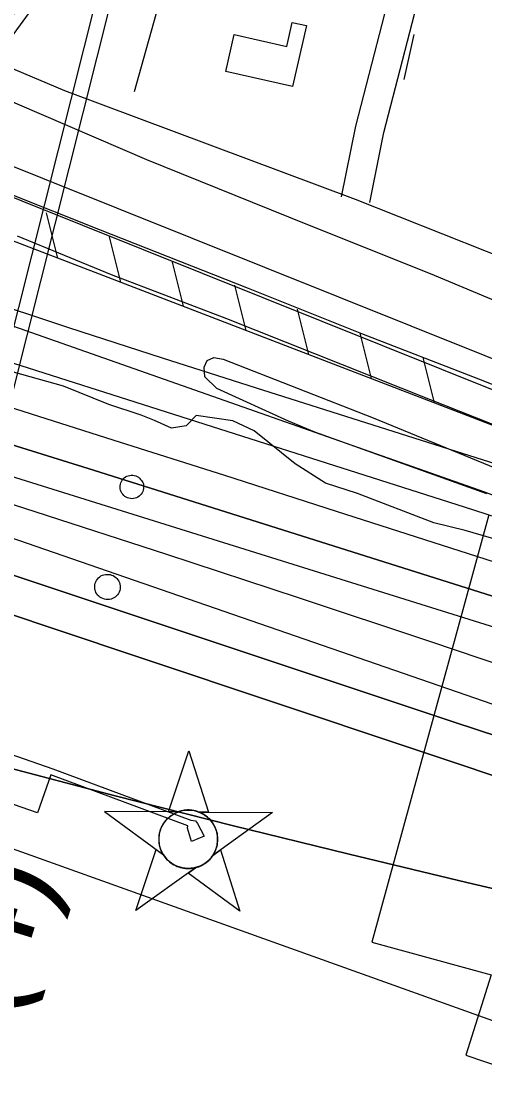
# Model space of a CAD drawing. Extents: x 3567028 to 3605064, y 510945 to 536587.
# Drawn here: x 3590344 to 3590827, y 524480 to 525590 of the extents above; entities that cross this region are included whole.
import ezdxf

# ---------------------------------------------------------------- set-up
doc = ezdxf.new("R2010")
doc.units = 0
for name, color, linetype in [('V-BLDG-OTLN', 7, 'Continuous'), ('V-CHAN-DOCK', 7, 'Continuous'), ('V-CHAN-NAID', 7, 'Continuous'), ('V-FLOD-BASE', 7, 'Continuous'), ('V-LEVE-TOET', 7, 'Continuous'), ('V-RAIL-TRAK', 7, 'Continuous'), ('V-RIVR-EDGE', 7, 'Continuous'), ('V-ROAD-CNTR', 7, 'Continuous'), ('V-RRAP-FSHR', 7, 'Continuous'), ('V-RRAP-RVMT', 7, 'Continuous'), ('V-SITE-STRC', 7, 'Continuous'), ('V-SITE-VEGE', 7, 'Continuous'), ('V-SURV-LINE', 7, 'Continuous'), ('V-TOPO-DPTH', 7, 'Continuous'), ('V-TOPO-MAJR', 7, 'Continuous'), ('V-TOPO-MINR', 7, 'Continuous'), ('V-TOPO-SHOR', 7, 'Continuous'), ('V-TOPO-WATR', 7, 'Continuous')]:
    doc.layers.add(name, color=color, linetype=linetype)

msp = doc.modelspace()

# ---------------------------------------------------------------- linework, layer by layer
at = {"layer": 'V-BLDG-OTLN'}
msp.add_lwpolyline([(3590641, 525585.2), (3590626.6, 525521.5), (3590557.1, 525537.3), (3590565.9, 525575.9), (3590620.7, 525563.5), (3590626.4, 525588.5)], close=True, dxfattribs=at)
at = {"layer": 'V-CHAN-DOCK'}
for points in [[(3589988.5, 525498.6), (3589775.4, 525020.2), (3590377, 524810.4), (3590520.6, 524756.8), (3590525.5, 524756.1), (3590527.6, 524753.3), (3590534.5, 524740.1), (3590521.3, 524734.5), (3590517.2, 524748.5), (3590517.5, 524751), (3590374.8, 524804.3), (3590360.9, 524764.5), (3589739.9, 524980.5), (3589757.3, 525025), (3589976.7, 525505.5), (3589988.5, 525498.6)], [(3590470.8, 525108.8), (3590471.3, 525107.3), (3590471.5, 525105.7), (3590471.6, 525104.1), (3590471.5, 525102.6), (3590471.2, 525101), (3590470.7, 525099.5), (3590470, 525098.1), (3590469.1, 525096.8), (3590468, 525095.6), (3590466.8, 525094.5), (3590465.5, 525093.6), (3590464.1, 525092.9), (3590462.6, 525092.4), (3590461.1, 525092.1), (3590459.5, 525092), (3590457.9, 525092.1), (3590456.3, 525092.4), (3590454.8, 525092.9), (3590453.4, 525093.5), (3590452.1, 525094.4), (3590450.8, 525095.4), (3590449.8, 525096.6), (3590448.9, 525097.9), (3590448.1, 525099.3), (3590447.6, 525100.8), (3590447.3, 525102.4), (3590447.1, 525103.9), (3590447.2, 525105.5), (3590447.4, 525107.1), (3590447.8, 525108.6), (3590448.5, 525110), (3590449.3, 525111.4), (3590450.3, 525112.6), (3590451.4, 525113.7), (3590452.7, 525114.6), (3590454.1, 525115.4), (3590455.6, 525115.9), (3590457.1, 525116.3), (3590458.7, 525116.5), (3590460.3, 525116.4), (3590461.8, 525116.2), (3590463.3, 525115.7), (3590464.8, 525115.1), (3590466.1, 525114.3), (3590467.4, 525113.3), (3590468.4, 525112.1), (3590469.4, 525110.9), (3590470.8, 525108.8)], [(3590429, 524987.8), (3590427.5, 524988.5), (3590426.1, 524989.3), (3590424.8, 524990.4), (3590423.7, 524991.5), (3590422.7, 524992.9), (3590421.9, 524994.3), (3590421.3, 524995.8), (3590420.9, 524997.4), (3590420.6, 524999), (3590420.6, 525000.6), (3590420.8, 525002.3), (3590421.2, 525003.9), (3590421.7, 525005.4), (3590422.5, 525006.8), (3590423.4, 525008.2), (3590424.5, 525009.4), (3590425.8, 525010.5), (3590427.1, 525011.4), (3590428.6, 525012.1), (3590430.1, 525012.7), (3590431.7, 525013), (3590433.4, 525013.1), (3590435, 525013.1), (3590436.6, 525012.8), (3590438.2, 525012.4), (3590439.8, 525011.8), (3590441.2, 525010.9), (3590442.6, 525009.9), (3590443.8, 525008.8), (3590444.8, 525007.5), (3590445.7, 525006), (3590446.3, 525004.5), (3590446.8, 525002.9), (3590447.1, 525001.3), (3590447.2, 524999.6), (3590447, 524997.9), (3590446.7, 524996.3), (3590446.1, 524994.7), (3590445.4, 524993.3), (3590444.4, 524991.9), (3590443.3, 524990.6), (3590442.1, 524989.5), (3590440.7, 524988.6), (3590439.2, 524987.8), (3590437.6, 524987.3), (3590436, 524986.9), (3590434.4, 524986.8), (3590432.7, 524986.8), (3590431, 524987.1), (3590429, 524987.8)]]:
    msp.add_lwpolyline(points, dxfattribs=at)
at = {"layer": 'V-CHAN-NAID'}
for points in [[(3590507.2, 524765.5), (3590497.6, 524765.5), (3590518.7, 524829), (3590539, 524765.2), (3590529.4, 524765.3), (3590527.8, 524765.9), (3590525.7, 524766.5), (3590523.7, 524767), (3590521.6, 524767.3), (3590520.5, 524767.4), (3590518.9, 524767.5), (3590517.2, 524767.5), (3590515.8, 524767.4), (3590513.9, 524767.2), (3590512.6, 524767), (3590510.8, 524766.6), (3590509.3, 524766.2), (3590508.2, 524765.8)], [(3590507.2, 524765.5), (3590430.7, 524766), (3590492.3, 524720.6), (3590491.2, 524722.5), (3590490.4, 524724.2), (3590489.5, 524726.1), (3590488.8, 524728.2), (3590488.5, 524729.5), (3590488.1, 524731.1), (3590487.9, 524732.6), (3590487.7, 524734.2), (3590487.6, 524735.9), (3590487.6, 524737.5), (3590487.7, 524739.6), (3590487.8, 524741.2), (3590488.2, 524743.4), (3590488.7, 524745.3), (3590489.3, 524747.2), (3590490, 524748.9), (3590490.7, 524750.5), (3590491.5, 524752), (3590492.6, 524753.7), (3590493.6, 524755.2), (3590494.6, 524756.5), (3590495.6, 524757.6), (3590496.9, 524758.9), (3590498, 524759.9), (3590499.7, 524761.3), (3590500.9, 524762.2), (3590502.6, 524763.3), (3590504.3, 524764.2), (3590505.8, 524764.9)], [(3590529.4, 524765.3), (3590605.9, 524764.8), (3590543.7, 524720.2), (3590544.6, 524721.7), (3590545.6, 524723.6), (3590546.3, 524725.2), (3590547, 524727.1), (3590547.6, 524728.9), (3590548, 524730.5), (3590548.3, 524732.6), (3590548.5, 524734.1), (3590548.6, 524736.3), (3590548.6, 524738.4), (3590548.4, 524740.6), (3590548.1, 524742.4), (3590547.7, 524744.6), (3590547, 524746.8), (3590546.3, 524748.7), (3590545.6, 524750.2), (3590544.6, 524752.1), (3590543.5, 524753.8), (3590542.3, 524755.5), (3590541.1, 524757.1), (3590539.8, 524758.4), (3590538.2, 524760), (3590536.4, 524761.4), (3590534.7, 524762.5), (3590532.9, 524763.7), (3590531.4, 524764.4)], [(3590525.6, 524707.3), (3590463.4, 524662.8), (3590484.6, 524726.3), (3590492.3, 524720.6), (3590492.9, 524719.7), (3590494.3, 524717.8), (3590495.5, 524716.4), (3590497, 524714.9), (3590498.4, 524713.6), (3590499.8, 524712.5), (3590501.2, 524711.5), (3590502.9, 524710.4), (3590504.6, 524709.5), (3590506.4, 524708.7), (3590507.9, 524708.2), (3590509.5, 524707.6), (3590511.7, 524707.1), (3590513.2, 524706.8), (3590515.3, 524706.5), (3590516.8, 524706.4), (3590518.7, 524706.4), (3590520.4, 524706.5), (3590522.1, 524706.7), (3590524, 524707)], [(3590543.7, 524720.2), (3590551.5, 524725.8), (3590571.7, 524662.1), (3590517.8, 524701.8), (3590525.6, 524707.3), (3590527.3, 524707.8), (3590528.9, 524708.4), (3590531.1, 524709.3), (3590532.8, 524710.2), (3590534.7, 524711.3), (3590536.4, 524712.5), (3590538, 524713.7), (3590539.3, 524714.9), (3590540.6, 524716.3), (3590541.8, 524717.7), (3590543, 524719.2)]]:
    msp.add_lwpolyline(points, close=True, dxfattribs=at)
msp.add_circle((3590518.1, 524736.9), 30.5, dxfattribs=at)
at = {"layer": 'V-FLOD-BASE'}
msp.add_lwpolyline([(3591563.1, 524943.5), (3591431.5, 524994.1), (3591223.6, 525071.3), (3591006.8, 525143), (3590820.6, 525216.7), (3590698.6, 525263.9), (3590580.6, 525311), (3590426.6, 525371.8), (3590128.6, 525490.6)], dxfattribs=at)
at = {"layer": 'V-LEVE-TOET'}
for points in [[(3591831.1, 524932.2), (3591781.3, 524950), (3591693.4, 524981.4), (3591670.2, 524990.3), (3591670.2, 524990.3), (3591657.9, 524993.7), (3591635.4, 525000.5), (3591585.6, 525022.4), (3591503.8, 525058.6), (3591487.5, 525062.7), (3591469.5, 525068.5), (3591468.4, 525068.8), (3591407.7, 525083.2), (3591353.8, 525101), (3591208.6, 525155.6), (3591121.3, 525191.1), (3591078.4, 525207.5), (3591045, 525217.7), (3590938.6, 525256), (3590770.2, 525326.3), (3590640.7, 525378.2), (3590475, 525445.2), (3590257.5, 525538.7)], [(3590339.8, 525366), (3590437.9, 525325.7), (3590557.9, 525279.9), (3590770, 525195.3), (3590990.9, 525107.8)]]:
    msp.add_lwpolyline(points, dxfattribs=at)
at = {"layer": 'V-RAIL-TRAK'}
msp.add_lwpolyline([(3590938.7, 527455.3), (3590892.2, 527271.2), (3590841, 527064.6), (3590771.9, 526789.8), (3590681.7, 526425.7), (3590616.1, 526167.3), (3590609.9, 526148.9), (3590602.4, 526127.7), (3590584, 526086.8), (3590571.7, 526052.1), (3590562.1, 526013.9), (3590554.6, 525988), (3590518.4, 525844.1), (3590517, 525833.9), (3590517.7, 525807.3), (3590514.9, 525724.8), (3590513.5, 525713.2), (3590510.1, 525698.2), (3590491.6, 525623.2), (3590461.6, 525516.1)], dxfattribs=at)
at = {"layer": 'V-RIVR-EDGE'}
msp.add_lwpolyline([(3590852.7, 525045.1), (3590806.2, 525058.7), (3590773.7, 525066.7), (3590694.1, 525097.5), (3590661.1, 525108), (3590629.3, 525128.3), (3590586.5, 525162.8), (3590564.4, 525173.2), (3590526.4, 525178.8), (3590516, 525167.8), (3590500.7, 525165.4), (3590482.9, 525173.4), (3590468.9, 525179), (3590435.2, 525190.1), (3590388, 525209.2), (3590336, 525224)], dxfattribs=at)
at = {"layer": 'V-ROAD-CNTR'}
for points in [[(3590677.6, 525406.7), (3590692.5, 525480.3), (3590736.5, 525651.6), (3590819.1, 525991.5), (3590915.8, 526376.7), (3590998.3, 526721.4), (3591081.1, 527049.6), (3591217, 527606.8), (3591264.6, 527798.1), (3591280.4, 527845.1)], [(3590707, 525400.7), (3590721.7, 525473.6), (3590765.6, 525644.3), (3590848.3, 525984.3), (3590945, 526369.6), (3591027.5, 526714.3), (3591064.7, 526861.8)], [(3591506.8, 525095.9), (3591185.1, 525219.3), (3590965.1, 525295.4), (3590692.3, 525403.7), (3590389.7, 525517.2), (3590200.4, 525597.1), (3590076, 525646.9)]]:
    msp.add_lwpolyline(points, dxfattribs=at)
at = {"layer": 'V-RRAP-FSHR'}
for p, q in [((3590382.3, 525342.7), (3590370.5, 525390.1)), ((3590447.7, 525317.6), (3590435.9, 525365)), ((3590513, 525292.5), (3590501.2, 525339.9)), ((3590578.3, 525267.4), (3590566.6, 525314.7)), ((3590643.7, 525242.2), (3590631.9, 525289.6)), ((3590709, 525217.1), (3590697.2, 525264.5)), ((3590774.3, 525191.9), (3590762.5, 525239.3))]:
    msp.add_line(p, q, dxfattribs=at)
for points in [[(3588917, 525761.3), (3589447.6, 525584.6), (3590826.4, 525099.2), (3591118.3, 524987.3), (3591395.8, 524875.1), (3591763.7, 524756.5), (3592225.8, 524550.9), (3592906.8, 524405), (3593563.3, 524292.2), (3594407.4, 524107.9), (3594566.6, 524086.4), (3595126.7, 524010.2), (3595621.6, 523977.3), (3596093.6, 523947.6), (3596400, 523918.9), (3596892.9, 523935.1), (3597072, 523933.3), (3597276.9, 523951.2), (3597524.7, 523991.5)], [(3589991.8, 525497), (3590084.1, 525457.3), (3590434.3, 525322.8), (3590890, 525147.4), (3591125.5, 525058.7), (3591532.8, 524911.6), (3591545.4, 524894.5)]]:
    msp.add_lwpolyline(points, dxfattribs=at)
at = {"layer": 'V-RRAP-RVMT'}
msp.add_lwpolyline([(3590830.9, 525075.3), (3590709.3, 524629.6), (3590833.5, 524595.6), (3590806.9, 524511.8), (3590928.8, 524470.4), (3590927.7, 524466.5), (3591018.7, 524435.9), (3591207.3, 524377.7), (3591300.2, 524343.3), (3591299.2, 524339.9), (3591591.3, 524231), (3591592.6, 524233.8), (3591765.7, 524168.7), (3591768.6, 524174), (3591907.4, 524123.1), (3591913.5, 524138.8), (3592048.9, 524092.3)], dxfattribs=at)
at = {"layer": 'V-SITE-STRC'}
for points in [[(3590092.4, 525242.2), (3590084.1, 525256.8), (3590158.6, 525354.1), (3590402.2, 525687.8), (3590414.7, 525685.1), (3590092.4, 525242.2)], [(3590452.3, 525670.1), (3590246.6, 524851.6), (3590232, 524856.4), (3590437, 525671.5), (3590452.3, 525670.1)]]:
    msp.add_lwpolyline(points, dxfattribs=at)
at = {"layer": 'V-SITE-VEGE'}
msp.add_lwpolyline([(3590828.9, 525097.2), (3590650, 525161.4), (3590622.5, 525172.7), (3590547.8, 525206.9), (3590535.2, 525218.9), (3590534.6, 525229), (3590537.6, 525236.2), (3590544.8, 525239.2), (3590554.3, 525237.4), (3590710.4, 525176.3), (3590907.2, 525095.4)], dxfattribs=at)
at = {"layer": 'V-SURV-LINE'}
for points in [[(3589982.3, 525580), (3590980.9, 525179.3)], [(3590969.7, 525151.4), (3589971.1, 525552.2)]]:
    msp.add_lwpolyline(points, dxfattribs=at)
at = {"layer": 'V-TOPO-DPTH'}
for points in [[(3592177.5, 524615.8), (3591323.2, 524915.1), (3591294, 524925.2), (3591264.8, 524935.3), (3591235.5, 524945.2), (3591206.2, 524955.1), (3591155.5, 524972), (3591151.5, 524973.3), (3591147.6, 524974.6), (3591143.6, 524975.9), (3591139.7, 524977.1), (3591033.5, 525010.7), (3590976.5, 525028.7), (3590919.5, 525046.8), (3590862.5, 525064.9), (3590805.5, 525083.1), (3590017.2, 525334.6)], [(3590323.7, 525151.6), (3590413.8, 525123.5), (3590503.9, 525095.1), (3591098.6, 524907), (3591112.4, 524902.6), (3591126.3, 524898.2), (3591140.1, 524893.6), (3591153.8, 524889), (3591327.1, 524831), (3591427.6, 524797.6), (3591528.2, 524764.6), (3591629, 524732.1), (3591730, 524700), (3592207.2, 524549.7), (3592225.3, 524544.1), (3592243.4, 524538.7), (3592261.7, 524533.7), (3592280, 524528.8), (3592974.1, 524349.7)], [(3590323.7, 525151.6), (3590413.8, 525123.5), (3590503.9, 525095.1), (3591098.6, 524907), (3591112.4, 524902.6), (3591126.3, 524898.2), (3591140.1, 524893.6), (3591153.8, 524889), (3591327.1, 524831), (3591427.6, 524797.6), (3591528.2, 524764.6), (3591629, 524732.1), (3591730, 524700), (3592207.2, 524549.7), (3592225.3, 524544.1), (3592243.4, 524538.7), (3592261.7, 524533.7), (3592280, 524528.8), (3592974.1, 524349.7)], [(3589988.6, 525127.8), (3590793.8, 524859.5), (3590842.5, 524843.3), (3590891.2, 524827), (3590939.9, 524810.8), (3590988.5, 524794.5), (3591073.5, 524766.1), (3591079.7, 524764.1), (3591085.9, 524762.1), (3591092.1, 524760.1), (3591098.3, 524758.1), (3591257.9, 524708.1), (3591344, 524681.5), (3591430.3, 524655.4), (3591516.7, 524630), (3591603.3, 524605.1), (3592168.7, 524444.9), (3592191.9, 524438.5), (3592215.1, 524432.3), (3592238.4, 524426.4), (3592261.8, 524420.7), (3592817, 524289.1)], [(3592817, 524289.1), (3592261.8, 524420.7), (3592238.4, 524426.4), (3592215.1, 524432.3), (3592191.9, 524438.5), (3592168.7, 524444.9), (3591603.3, 524605.1), (3591516.7, 524630), (3591430.3, 524655.4), (3591344, 524681.5), (3591257.9, 524708.1), (3591098.3, 524758.1), (3591092.1, 524760.1), (3591085.9, 524762.1), (3591079.7, 524764.1), (3591073.5, 524766.1), (3590988.5, 524794.5), (3590939.9, 524810.8), (3590891.2, 524827), (3590842.5, 524843.3), (3590793.8, 524859.5), (3589988.6, 525127.8)], [(3591818.9, 524591.1), (3591738.2, 524617.7), (3591146.3, 524816.1), (3591126.1, 524822.8), (3591106, 524829.6), (3591085.8, 524836.4), (3591065.6, 524843.2), (3590769.4, 524943), (3590632.7, 524988.7), (3590495.8, 525033.9), (3590358.8, 525078.4), (3590221.5, 525122.5)], [(3591818.9, 524591.1), (3591738.2, 524617.7), (3591146.3, 524816.1), (3591126.1, 524822.8), (3591106, 524829.6), (3591085.8, 524836.4), (3591065.6, 524843.2), (3590769.4, 524943), (3590632.7, 524988.7), (3590495.8, 525033.9), (3590358.8, 525078.4), (3590221.5, 525122.5)], [(3590286.2, 524987.1), (3590378.5, 524956.3), (3590470.8, 524925.5), (3591025.4, 524739.8), (3591050.8, 524731.4), (3591076.1, 524723), (3591101.5, 524714.8), (3591126.9, 524706.5), (3591756.9, 524503.8), (3591809.5, 524487)], [(3591809.5, 524487), (3591756.9, 524503.8), (3591126.9, 524706.5), (3591101.5, 524714.8), (3591076.1, 524723), (3591050.8, 524731.4), (3591025.4, 524739.8), (3590470.8, 524925.5), (3590378.5, 524956.3), (3590286.2, 524987.1)], [(3590320.4, 524814.3), (3590441.9, 524782.4), (3590563.7, 524751.3), (3590685.7, 524721.3), (3590808, 524692), (3590998.8, 524647.3), (3591025.7, 524640.8), (3591052.5, 524634), (3591079.3, 524626.9), (3591105.9, 524619.6), (3591305.8, 524563.3), (3591432.5, 524528.3), (3591559.5, 524494.2), (3591686.8, 524461.4), (3591814.3, 524429.5), (3592146.6, 524348.2), (3592168.7, 524343), (3592190.9, 524337.9), (3592213.2, 524333.2), (3592235.5, 524328.7), (3592400.3, 524296.6), (3592505, 524275.9), (3592609.6, 524254.9)], [(3592609.6, 524254.9), (3592505, 524275.9), (3592400.3, 524296.6), (3592235.5, 524328.7), (3592213.2, 524333.2), (3592190.9, 524337.9), (3592168.7, 524343), (3592146.6, 524348.2), (3591814.3, 524429.5), (3591686.8, 524461.4), (3591559.5, 524494.2), (3591432.5, 524528.3), (3591305.8, 524563.3), (3591105.9, 524619.6), (3591079.3, 524626.9), (3591052.5, 524634), (3591025.7, 524640.8), (3590998.8, 524647.3), (3590808, 524692), (3590685.7, 524721.3), (3590563.7, 524751.3), (3590441.9, 524782.4), (3590320.4, 524814.3)]]:
    msp.add_lwpolyline(points, dxfattribs=at)
at = {"layer": 'V-TOPO-MAJR'}
msp.add_lwpolyline([(3591907.4, 524319.9), (3591773.4, 524344.5), (3591639.4, 524369), (3591505.4, 524393.6), (3591371.5, 524418.2), (3591021.3, 524482.5), (3591020.3, 524482.7), (3591017.2, 524483.2), (3591013.2, 524484), (3591010.8, 524484.5), (3591007.2, 524485.7), (3591005.4, 524486.4), (3591001.8, 524487.6), (3591000, 524488.3), (3590969.1, 524499.5), (3590951.8, 524505.8), (3590934.6, 524512), (3590917.3, 524518.2), (3590900.1, 524524.4), (3589924.9, 524873.9)], dxfattribs=at)
at = {"layer": 'V-TOPO-MINR'}
for points in [[(3592177.5, 524615.8), (3591323.2, 524915.1), (3591294, 524925.2), (3591264.8, 524935.3), (3591235.5, 524945.2), (3591206.2, 524955.1), (3591155.5, 524972), (3591151.5, 524973.3), (3591147.6, 524974.6), (3591143.6, 524975.9), (3591139.7, 524977.1), (3591033.5, 525010.7), (3590976.5, 525028.7), (3590919.5, 525046.8), (3590862.5, 525064.9), (3590805.5, 525083.1), (3590017.2, 525334.6)], [(3592910.1, 524456.9), (3592289.6, 524649.8), (3592281.3, 524652.4), (3592273, 524655.1), (3592264.7, 524657.8), (3592256.4, 524660.6), (3592152.6, 524695.4), (3592092.3, 524715.5), (3592032.1, 524735.7), (3591971.9, 524755.8), (3591911.7, 524775.8), (3591219.7, 525006.1), (3591190.7, 525015.7), (3591161.7, 525025.2), (3591132.7, 525034.6), (3591103.6, 525043.9), (3590589, 525207.1), (3590491.2, 525238.4), (3590393.6, 525270), (3590296.2, 525302.3)], [(3592616.2, 524400.7), (3592539.3, 524419), (3592462.6, 524438.2), (3592386.1, 524458), (3592309.6, 524478.2), (3592271.5, 524488.7), (3592233.5, 524499.6), (3592195.8, 524511.2), (3592158.2, 524523.3), (3591263.3, 524820.2), (3591239.1, 524828.2), (3591214.9, 524836.4), (3591190.7, 524844.5), (3591166.5, 524852.8), (3591126.3, 524866.6), (3591122.3, 524867.9), (3591118.2, 524869.3), (3591114.1, 524870.7), (3591110, 524872), (3591105.9, 524873.4), (3591101.8, 524874.7), (3591097.7, 524876), (3591093.6, 524877.3), (3590005, 525217.9)], [(3592620, 524462.7), (3592527, 524486.3), (3592434.1, 524510.2), (3592265, 524554.2), (3592256.7, 524556.4), (3592248.5, 524558.7), (3592240.3, 524561.1), (3592232.2, 524563.6), (3592090.2, 524608.5), (3592011.2, 524633.8), (3591932.3, 524659.4), (3591853.5, 524685.5), (3591774.9, 524712), (3591193.9, 524910), (3591164.5, 524919.9), (3591135.1, 524929.8), (3591105.6, 524939.4), (3591076.1, 524949), (3590672.3, 525078.7), (3590556.1, 525116), (3590439.8, 525153.1), (3590323.4, 525190.1)], [(3592669.9, 524343.1), (3592557.4, 524369.8), (3592445.1, 524396.9), (3592247.1, 524445.4), (3592233.9, 524448.7), (3592220.7, 524452.1), (3592207.6, 524455.8), (3592194.5, 524459.5), (3591442.1, 524679.1), (3591383.7, 524696.4), (3591325.4, 524714.1), (3591267.2, 524732.3), (3591209.2, 524750.8), (3591174.8, 524762), (3591134.1, 524775.3), (3591093.4, 524788.8), (3591052.8, 524802.5), (3591012.3, 524816.4), (3590033.1, 525155.2)], [(3592817, 524289.1), (3592261.8, 524420.7), (3592238.4, 524426.4), (3592215.1, 524432.3), (3592191.9, 524438.5), (3592168.7, 524444.9), (3591603.3, 524605.1), (3591516.7, 524630), (3591430.3, 524655.4), (3591344, 524681.5), (3591257.9, 524708.1), (3591098.3, 524758.1), (3591092.1, 524760.1), (3591085.9, 524762.1), (3591079.7, 524764.1), (3591073.5, 524766.1), (3590988.5, 524794.5), (3590939.9, 524810.8), (3590891.2, 524827), (3590842.5, 524843.3), (3590793.8, 524859.5), (3589988.6, 525127.8)], [(3591818.9, 524591.1), (3591738.2, 524617.7), (3591146.3, 524816.1), (3591126.1, 524822.8), (3591106, 524829.6), (3591085.8, 524836.4), (3591065.6, 524843.2), (3590769.4, 524943), (3590632.7, 524988.7), (3590495.8, 525033.9), (3590358.8, 525078.4), (3590221.5, 525122.5)], [(3591809.5, 524487), (3591756.9, 524503.8), (3591126.9, 524706.5), (3591101.5, 524714.8), (3591076.1, 524723), (3591050.8, 524731.4), (3591025.4, 524739.8), (3590470.8, 524925.5), (3590378.5, 524956.3), (3590286.2, 524987.1)], [(3592609.6, 524254.9), (3592505, 524275.9), (3592400.3, 524296.6), (3592235.5, 524328.7), (3592213.2, 524333.2), (3592190.9, 524337.9), (3592168.7, 524343), (3592146.6, 524348.2), (3591814.3, 524429.5), (3591686.8, 524461.4), (3591559.5, 524494.2), (3591432.5, 524528.3), (3591305.8, 524563.3), (3591105.9, 524619.6), (3591079.3, 524626.9), (3591052.5, 524634), (3591025.7, 524640.8), (3590998.8, 524647.3), (3590808, 524692), (3590685.7, 524721.3), (3590563.7, 524751.3), (3590441.9, 524782.4), (3590320.4, 524814.3)]]:
    msp.add_lwpolyline(points, dxfattribs=at)
at = {"layer": 'V-TOPO-SHOR'}
msp.add_line((3590742.8, 525529.1), (3590753.3, 525575.8), dxfattribs=at)
at = {"layer": 'V-TOPO-WATR'}
msp.add_lwpolyline([(3592974.1, 524349.7), (3592280, 524528.8), (3592261.7, 524533.7), (3592243.4, 524538.7), (3592225.3, 524544.1), (3592207.2, 524549.7), (3591730, 524700), (3591629, 524732.1), (3591528.2, 524764.6), (3591427.6, 524797.6), (3591327.1, 524831), (3591153.8, 524889), (3591140.1, 524893.6), (3591126.3, 524898.2), (3591112.4, 524902.6), (3591098.6, 524907), (3590503.9, 525095.1), (3590413.8, 525123.5), (3590323.7, 525151.6)], dxfattribs=at)

# ---------------------------------------------------------------- texts
at = {"layer": 'V-CHAN-NAID'}
msp.add_text('(120.5) (4)', height=100, rotation=72.7699, dxfattribs=at).set_placement((3590191.4, 524107.4))

doc.saveas('drawing.dxf')
